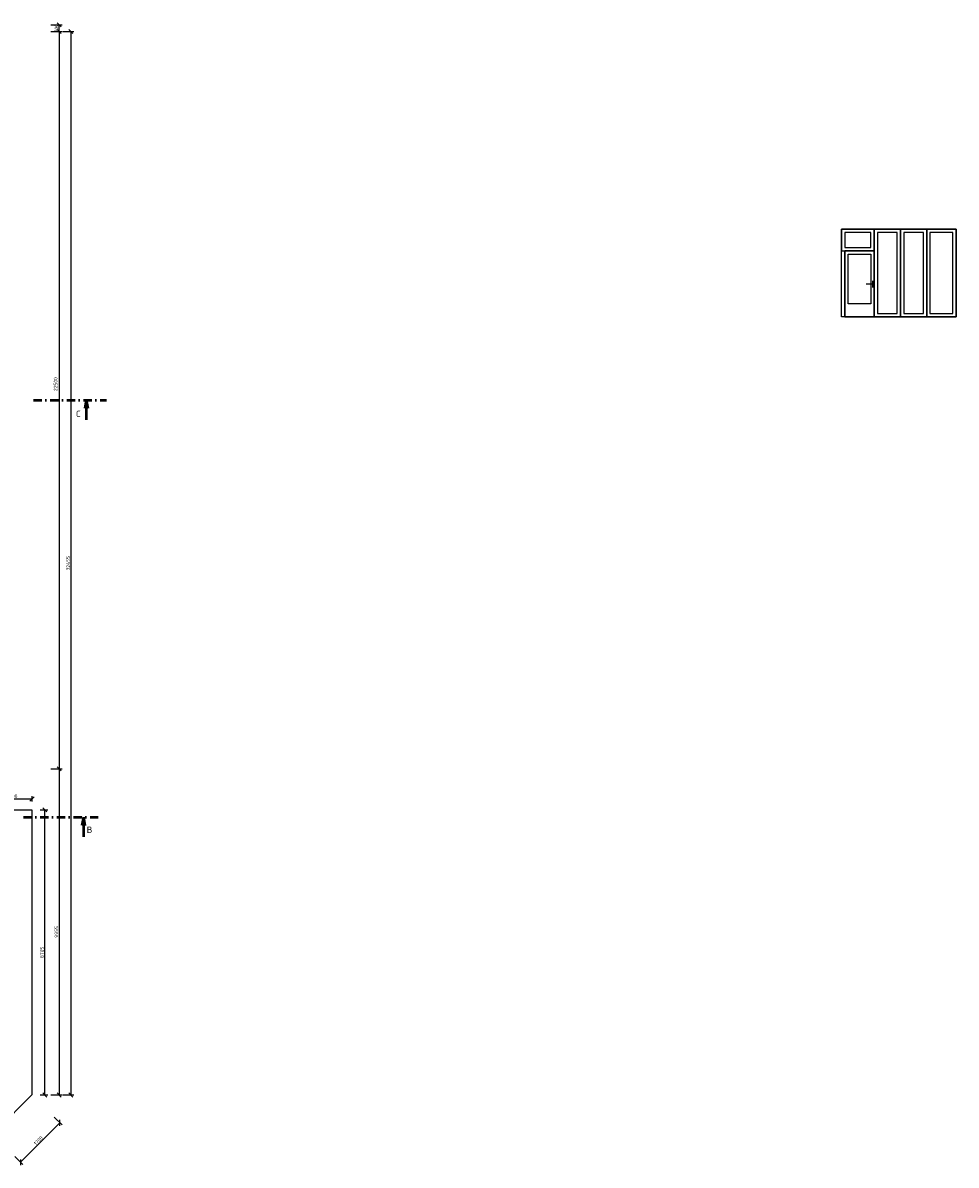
# Model space of a CAD drawing. Header units: millimetres. Extents: x -118752 to 407724, y -73278 to 155058.
# Tile 269 of 274: x 224887 to 253375, y 56612 to 91471. Entities that reach past the tile are written whole.
import ezdxf
from ezdxf.enums import TextEntityAlignment as Align

# ---------------------------------------------------------------- set-up
doc = ezdxf.new("R2010")
doc.units = ezdxf.units.MM
doc.header["$LTSCALE"] = 10
doc.linetypes.add('DASHDOT', pattern=[25.4, 12.7, -6.35, 0, -6.35])
for name, color, linetype, lineweight in [('CKKOTY', 3, 'Continuous', 25), ('CKPOPIS_POHLED', 3, 'Continuous', 25), ('CKREZY_OZNACENI', 4, 'DASHDOT', 50), ('CKSTENY_PODROVINOU', 7, 'Continuous', 25), ('CKSTRECHA_PODROVINOU', 7, 'Continuous', 25), ('pohledy', 7, 'Continuous', 25)]:
    doc.layers.add(name, color=color, linetype=linetype, lineweight=lineweight)
doc.styles.get("Standard").update_dxf_attribs({"font": 'isocpeur.ttf'})
doc.dimstyles.new('CADKON', dxfattribs={"dimscale": 50, "dimtxt": 2.2, "dimasz": 2.5, "dimexe": 1.8, "dimexo": 5, "dimgap": 0.6, "dimtad": 1, "dimrnd": 1, "dimtxsty": 'Standard', "dimblk1": 'OBLIQUE', "dimblk2": 'OBLIQUE', "dimsah": 1, "dimcen": 2.5, "dimadec": 1, "dimazin": 2, "dimtfac": 1, "dimtdec": 4, "dimtix": 1, "dimtmove": 2, "dimatfit": 3, "dimldrblk": 'OPEN30', "dimfxl": 5, "dimfxlon": 1, "dimtolj": 1, "dimarcsym": 0})

# ---------------------------------------------------------------- blocks, each defined once
blk = doc.blocks.new('_OBLIQUE')
at = {"color": 0, "linetype": 'ByBlock'}
blk.add_line((-0.5, -0.5), (0.5, 0.5), dxfattribs=at)
blk = doc.blocks.new('*D8224')
at = {"layer": 'CKKOTY', "color": 0, "lineweight": -2}
for p, q in [((225745, 91208), (226085, 91208)), ((225995, 91208), (225995, 68708)), ((225745, 68708), (226085, 68708))]:
    blk.add_line(p, q, dxfattribs=at)
at = {"layer": 'Defpoints', "color": 0}
for p in [(223967, 91208), (223967, 68708), (225995, 68708)]:
    blk.add_point(p, dxfattribs=at)
at = {"layer": 'CKKOTY', "color": 0, "lineweight": -2, "xscale": 125, "yscale": 125, "zscale": 125}
for p, rotation in [((225995, 91208), 90), ((225995, 68708), 270)]:
    blk.add_blockref('_OBLIQUE', p, dxfattribs=dict(at, rotation=rotation))
at = {"layer": 'CKKOTY', "color": 0, "insert": (225887, 80446), "char_height": 110, "attachment_point": 5, "rotation": 90}
blk.add_mtext('\\A1;22500', dxfattribs=at)
blk = doc.blocks.new('_Open90')
at = {"color": 0, "lineweight": -2}
for p, q in [((0, 0), (-1, 0)), ((-0.5, 0.5), (0, 0)), ((0, 0), (-0.5, -0.5))]:
    blk.add_line(p, q, dxfattribs=at)
blk = doc.blocks.new('*D8225')
at = {"layer": 'CKKOTY', "color": 0, "lineweight": -2}
for p, q in [((225745, 68708), (226085, 68708)), ((225995, 68708), (225995, 58753)), ((225745, 58753), (226085, 58753))]:
    blk.add_line(p, q, dxfattribs=at)
at = {"layer": 'Defpoints', "color": 0}
for p in [(223967, 68708), (223967, 58753), (225995, 58753)]:
    blk.add_point(p, dxfattribs=at)
at = {"layer": 'CKKOTY', "color": 0, "lineweight": -2, "xscale": 125, "yscale": 125, "zscale": 125}
for p, rotation in [((225995, 68708), 90), ((225995, 58753), 270)]:
    blk.add_blockref('_OBLIQUE', p, dxfattribs=dict(at, rotation=rotation))
at = {"layer": 'CKKOTY', "color": 0, "insert": (225910, 63730), "char_height": 110, "attachment_point": 5, "rotation": 90}
blk.add_mtext('\\A1;9955', dxfattribs=at)
blk = doc.blocks.new('*U248')
at = {"layer": 'pohledy'}
for p, q in [((450, 2020), (-450, 2020)), ((-450, 2020), (-450, 0)), ((450, 0), (450, 2020)), ((-450, 0), (450, 0))]:
    blk.add_line(p, q, dxfattribs=at)
blk = doc.blocks.new('*D8730')
at = {"layer": 'CKKOTY', "color": 0, "lineweight": -2}
for p, q in [((224819, 56700), (226021, 57902)), ((225844, 58079), (226085, 57839)), ((224642, 56877), (224883, 56636))]:
    blk.add_line(p, q, dxfattribs=at)
at = {"layer": 'Defpoints', "color": 0}
for p in [(225169, 58755), (226021, 57902), (223967, 57553)]:
    blk.add_point(p, dxfattribs=at)
at = {"layer": 'CKKOTY', "color": 0, "lineweight": -2, "xscale": 125, "yscale": 125, "zscale": 125}
for p, rotation in [((226021, 57902), 44.99899232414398), ((224819, 56700), 224.998992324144)]:
    blk.add_blockref('_OBLIQUE', p, dxfattribs=dict(at, rotation=rotation))
at = {"layer": 'CKKOTY', "color": 0, "insert": (225360, 57361), "char_height": 110, "attachment_point": 5, "rotation": 44.999}
blk.add_mtext('\\A1;1700', dxfattribs=at)
blk = doc.blocks.new('_Open30')
at = {"color": 0, "lineweight": -2}
for p, q in [((-1, 0.27), (0, 0)), ((0, 0), (-1, -0.27)), ((0, 0), (-1, 0))]:
    blk.add_line(p, q, dxfattribs=at)
blk = doc.blocks.new('*D8731')
at = {"layer": 'CKKOTY', "color": 0, "lineweight": -2}
for p, q in [((225417, 67458), (225649, 67458)), ((225559, 58753), (225559, 67458)), ((225417, 58753), (225649, 58753))]:
    blk.add_line(p, q, dxfattribs=at)
at = {"layer": 'Defpoints', "color": 0}
for p in [(225167, 67458), (225559, 67458), (225167, 58753)]:
    blk.add_point(p, dxfattribs=at)
at = {"layer": 'CKKOTY', "color": 0, "lineweight": -2, "xscale": 125, "yscale": 125, "zscale": 125}
for p, rotation in [((225559, 67458), 90), ((225559, 58753), 270)]:
    blk.add_blockref('_OBLIQUE', p, dxfattribs=dict(at, rotation=rotation))
at = {"layer": 'CKKOTY', "color": 0, "insert": (225474, 63105), "char_height": 110, "attachment_point": 5, "rotation": 90}
blk.add_mtext('\\A1;8705', dxfattribs=at)
blk = doc.blocks.new('*D8732')
at = {"layer": 'CKKOTY', "color": 0, "lineweight": -2}
for p, q in [((223967, 67708), (223967, 67876)), ((223967, 67786), (225167, 67786)), ((225167, 67708), (225167, 67876))]:
    blk.add_line(p, q, dxfattribs=at)
at = {"layer": 'Defpoints', "color": 0}
for p in [(225167, 67786), (223967, 67458), (225167, 67458)]:
    blk.add_point(p, dxfattribs=at)
at = {"layer": 'CKKOTY', "color": 0, "lineweight": -2, "xscale": 125, "yscale": 125, "zscale": 125, "rotation": 180}
blk.add_blockref('_OBLIQUE', (223967, 67786), dxfattribs=at)
at = {"layer": 'CKKOTY', "color": 0, "lineweight": -2, "xscale": 125, "yscale": 125, "zscale": 125}
blk.add_blockref('_OBLIQUE', (225167, 67786), dxfattribs=at)
at = {"layer": 'CKKOTY', "color": 0, "insert": (224567, 67871), "char_height": 110, "attachment_point": 5}
blk.add_mtext('\\A1;1200', dxfattribs=at)
blk = doc.blocks.new('*D9626')
at = {"layer": 'CKKOTY', "color": 0, "lineweight": -2}
for p, q in [((226104, 91208), (226444, 91208)), ((226354, 91208), (226354, 58753)), ((226104, 58753), (226444, 58753))]:
    blk.add_line(p, q, dxfattribs=at)
at = {"layer": 'Defpoints', "color": 0}
for p in [(223967, 91208), (223967, 58753), (226354, 58753)]:
    blk.add_point(p, dxfattribs=at)
at = {"layer": 'CKKOTY', "color": 0, "lineweight": -2, "xscale": 125, "yscale": 125, "zscale": 125}
for p, rotation in [((226354, 91208), 90), ((226354, 58753), 270)]:
    blk.add_blockref('_OBLIQUE', p, dxfattribs=dict(at, rotation=rotation))
at = {"layer": 'CKKOTY', "color": 0, "insert": (226269, 74980), "char_height": 110, "attachment_point": 5, "rotation": 90}
blk.add_mtext('\\A1;32455', dxfattribs=at)
blk = doc.blocks.new('*D9627')
at = {"layer": 'CKKOTY', "color": 0, "lineweight": -2}
for p, q in [((225745, 91408), (226085, 91408)), ((225995, 91208), (225995, 91408)), ((225745, 91208), (226085, 91208))]:
    blk.add_line(p, q, dxfattribs=at)
at = {"layer": 'Defpoints', "color": 0}
for p in [(223967, 91408), (225995, 91408), (223967, 91208)]:
    blk.add_point(p, dxfattribs=at)
at = {"layer": 'CKKOTY', "color": 0, "lineweight": -2, "xscale": 125, "yscale": 125, "zscale": 125}
for p, rotation in [((225995, 91408), 270), ((225995, 91208), 90)]:
    blk.add_blockref('_OBLIQUE', p, dxfattribs=dict(at, rotation=rotation))
at = {"layer": 'CKKOTY', "color": 0, "insert": (225910, 91308), "char_height": 110, "attachment_point": 5, "rotation": 90}
blk.add_mtext('\\A1;200', dxfattribs=at)

msp = doc.modelspace()

# ---------------------------------------------------------------- linework, layer by layer
at = {"layer": 'CKREZY_OZNACENI', "ltscale": 2}
for p, q in [((225212, 79958), (227441.145, 79958)), ((224906.16, 67234.574), (227182.855, 67234.574))]:
    msp.add_line(p, q, dxfattribs=at)
at = {"layer": 'CKREZY_OZNACENI', "linetype": 'Continuous'}
for p, q in [((226822.981, 79958), (226777.399, 79699.488)), ((226822.981, 79958), (226822.981, 79358)), ((226822.981, 79958), (226868.564, 79699.488)), ((226734.909, 67234.574), (226689.326, 66976.062)), ((226734.909, 67234.574), (226734.909, 66634.574)), ((226734.909, 67234.574), (226780.492, 66976.062))]:
    msp.add_line(p, q, dxfattribs=at)
at = {"layer": 'CKSTENY_PODROVINOU'}
msp.add_line((223966.573, 67458.162), (225166.573, 67458.162), dxfattribs=at)
at = {"layer": 'CKSTRECHA_PODROVINOU'}
for p in [(225166.573, 67458.162), (223966.573, 57552.662)]:
    msp.add_line(p, (225166.573, 58752.662), dxfattribs=at)
at = {"layer": 'pohledy'}
for p, q in [((250825.099, 83496.033), (250625.099, 83496.033)), ((250825.099, 83596.033), (250825.099, 83396.033))]:
    msp.add_line(p, q, dxfattribs=at)
for points in [[(249875.099, 84516.033), (250875.099, 84516.033), (250875.099, 85176.033), (249875.099, 85176.033)], [(249875.099, 85176.033), (253375.099, 85176.033), (253375.099, 82496.033), (249875.099, 82496.033)], [(249975.099, 84616.033), (250775.099, 84616.033), (250775.099, 85076.033), (249975.099, 85076.033)], [(250875.099, 82496.033), (251675.099, 82496.033), (251675.099, 85176.033), (250875.099, 85176.033)], [(250975.099, 82596.033), (251575.099, 82596.033), (251575.099, 85076.033), (250975.099, 85076.033)], [(251675.099, 82496.033), (252475.099, 82496.033), (252475.099, 85176.033), (251675.099, 85176.033)], [(251775.099, 82596.033), (252375.099, 82596.033), (252375.099, 85076.033), (251775.099, 85076.033)], [(252475.099, 82496.033), (253375.099, 82496.033), (253375.099, 85176.033), (252475.099, 85176.033)], [(252575.099, 82596.033), (253275.099, 82596.033), (253275.099, 85076.033), (252575.099, 85076.033)], [(249975.099, 84516.033), (250875.099, 84516.033), (250875.099, 82496.033), (249975.099, 82496.033)], [(250075.099, 84416.033), (250775.099, 84416.033), (250775.099, 82896.033), (250075.099, 82896.033)]]:
    msp.add_lwpolyline(points, close=True, dxfattribs=at)

# ---------------------------------------------------------------- block references
msp.add_blockref('*U248', (250425.099, 82496.033), dxfattribs=at)

# ---------------------------------------------------------------- texts
at = {"layer": 'CKPOPIS_POHLED'}
for s, p in [('C', (226581.854, 79538.964)), ('B', (226923.11, 66844.796))]:
    msp.add_text(s, height=200, dxfattribs=at).set_placement(p, align=Align.MIDDLE_CENTER)

# ---------------------------------------------------------------- dimensions: what is measured, and where the dimension line sits
at = {"layer": 'CKKOTY'}
for base, p1, p2, override, picture, middle in [((225994.957, 91408.162), (223966.573, 91208.162), (223966.573, 91408.162), {"dimtmove": 2}, '*D9627', (225909.957, 91308.162)), ((225994.957, 58752.662), (223966.573, 68708.162), (223966.573, 58752.662), {"dimscale": 50, "dimexo": 10, "dimtmove": 2, "dimldrblk": 'Open90'}, '*D8225', (225909.957, 63730.412))]:
    dim = msp.add_linear_dim(base=base, p1=p1, p2=p2, angle=90, dimstyle='CADKON', override=override, dxfattribs=at)
    dim.commit()
    dim.dimension.update_dxf_attribs({"geometry": picture, "text_midpoint": middle})
dim = msp.add_linear_dim(base=(225994.957, 68708.162), p1=(223966.573, 91208.162), p2=(223966.573, 68708.162), angle=90, dimstyle='CADKON', override={"dimscale": 50, "dimexo": 10, "dimldrblk": 'Open90'}, dxfattribs=at)
dim.commit()
dim.dimension.update_dxf_attribs({"geometry": '*D8224', "text_midpoint": (225886.872, 80445.837), "dimtype": 160})
for base, p1, p2, picture, middle in [((226354, 58752.662), (223966.573, 91208.162), (223966.573, 58752.662), '*D9626', (226269, 74980.412)), ((225558.84, 67458.162), (225166.573, 58752.662), (225166.573, 67458.162), '*D8731', (225473.84, 63105.412))]:
    dim = msp.add_linear_dim(base=base, p1=p1, p2=p2, angle=90, dimstyle='CADKON', dxfattribs=at)
    dim.commit()
    dim.dimension.update_dxf_attribs({"geometry": picture, "text_midpoint": middle})
dim = msp.add_linear_dim(base=(225166.573, 67786.158), p1=(223966.573, 67458.162), p2=(225166.573, 67458.162), dimstyle='CADKON', dxfattribs=at)
dim.commit()
dim.dimension.update_dxf_attribs({"geometry": '*D8732', "text_midpoint": (224566.573, 67871.158)})
dim = msp.add_aligned_dim(p1=(223966.573, 57552.662), p2=(225168.715, 58754.762), distance=-1205.631, dimstyle='CADKON', dxfattribs=at)
dim.commit()
dim.dimension.update_dxf_attribs({"geometry": '*D8730', "text_midpoint": (225360.036, 57361.293)})

doc.saveas('drawing.dxf')
